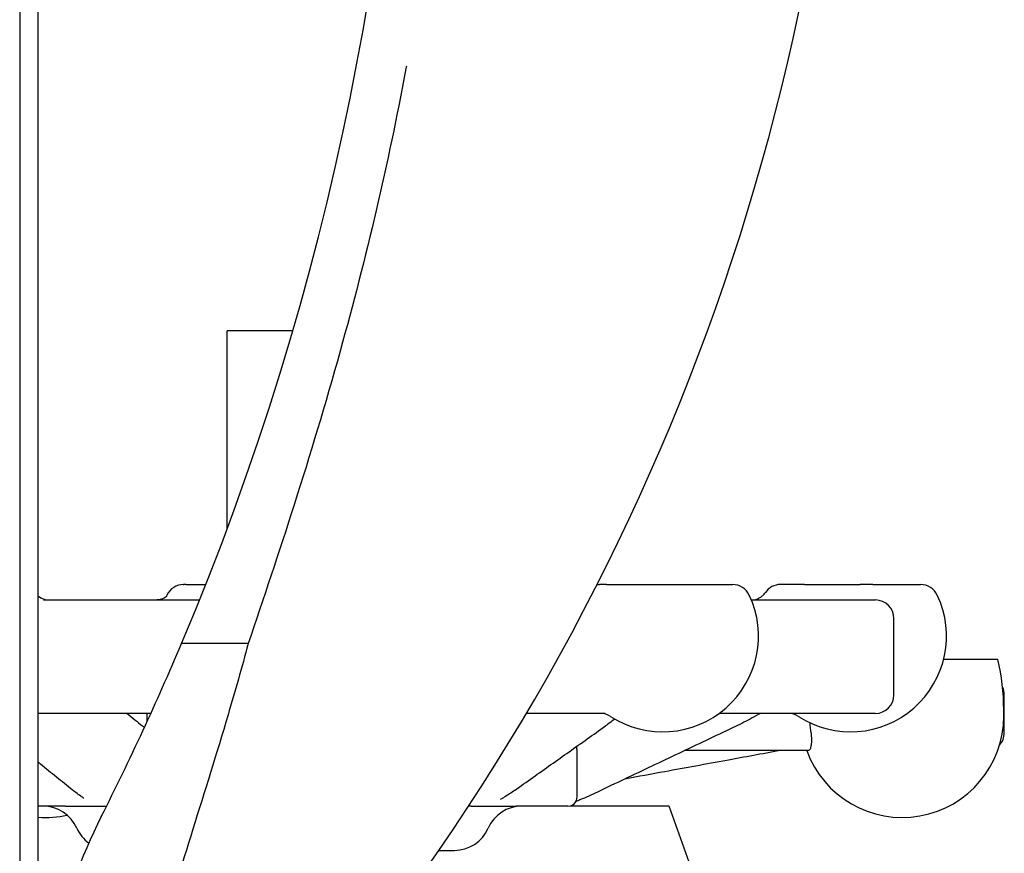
# Model space of a CAD drawing. Header units: inches. Extents: x 36 to 1719, y -84 to 1122.
# Tile 388 of 571: x 1051.22 to 1054.56, y 380.76 to 383.59. Entities that reach past the tile are written whole.
import ezdxf

# ---------------------------------------------------------------- set-up
doc = ezdxf.new("R2010")
doc.units = ezdxf.units.IN
doc.header["$LTSCALE"] = 48
doc.header["$MEASUREMENT"] = 0
doc.layers.add('Visible (ANSI)', color=7, linetype='Continuous', lineweight=30)

msp = doc.modelspace()

# ---------------------------------------------------------------- linework, layer by layer
at = {"layer": 'Visible (ANSI)'}
for p, q in [((1051.2221, 385.23377), (1051.2221, 377.23377)), ((1051.2846, 377.29627), (1051.2846, 385.23377)), ((1051.92653, 381.8624), (1051.92653, 382.53377)), ((1052.14919, 382.53377), (1051.92653, 382.53377)), ((1051.77819, 381.67277), (1051.77908, 381.67277)), ((1051.78583, 381.67277), (1051.77908, 381.67277)), ((1051.78583, 381.67277), (1051.85354, 381.67277)), ((1053.18197, 381.67277), (1053.1895, 381.67277)), ((1053.21418, 381.67277), (1053.1895, 381.67277)), ((1053.21418, 381.67277), (1053.64193, 381.67277)), ((1053.88632, 381.67277), (1053.80449, 381.67277)), ((1053.88632, 381.67277), (1054.07435, 381.67277)), ((1054.11822, 381.67277), (1054.07435, 381.67277)), ((1054.11822, 381.67277), (1054.28002, 381.67277)), ((1051.30267, 381.62027), (1051.83251, 381.62027)), ((1053.70579, 381.62027), (1054.12653, 381.62027)), ((1054.18903, 381.29777), (1054.18903, 381.55777)), ((1051.99766, 381.47236), (1051.77135, 381.47236)), ((1054.54247, 381.41877), (1054.3581, 381.41877)), ((1054.56403, 381.16877), (1054.56403, 381.29877)), ((1054.56214, 381.22646), (1054.56214, 381.24791)), ((1051.66723, 381.23527), (1051.2846, 381.23527)), ((1051.65525, 381.22646), (1051.65525, 381.23527)), ((1053.20934, 381.23527), (1052.94195, 381.23527)), ((1054.12653, 381.23527), (1053.59638, 381.23527)), ((1053.11403, 380.95152), (1053.11403, 381.10777)), ((1053.89927, 381.10877), (1053.47891, 381.10877)), ((1051.37757, 380.92027), (1051.2846, 380.92027)), ((1051.37757, 380.92027), (1051.51687, 380.92027)), ((1052.75414, 380.92027), (1052.74573, 380.92027)), ((1052.75414, 380.92027), (1052.90725, 380.92027)), ((1053.08278, 380.92027), (1052.90725, 380.92027)), ((1053.09062, 380.92127), (1053.4251, 380.92127)), ((1053.4251, 380.92127), (1053.5383, 380.6077)), ((1052.64475, 380.77027), (1052.69735, 380.77027))]:
    msp.add_line(p, q, dxfattribs=at)
for centre, radius, start, end in [((1042.8846, 385.23377), 9.65, 337.058941, 22.941059), ((1046.1721, 385.23377), 7.8625, 315.882405, 356.353929), ((1051.77819, 381.61027), 0.0625, 90, 154.62307), ((1053.64193, 381.61027), 0.0625, 25.37693, 90), ((1053.80449, 381.61027), 0.0625, 90, 145.53271), ((1054.28002, 381.61027), 0.0625, 25.37693, 90), ((1051.32341, 381.68277), 0.0625, 231.61576, 270), ((1052.01537, 381.49777), 0.325, 154.62307, 155.79167), ((1053.40476, 381.49777), 0.325, 237.00411, 25.37693), ((1054.04285, 381.49777), 0.325, 237.00411, 25.37693), ((1054.12653, 381.55777), 0.0625, 0, 90), ((1042.8846, 385.23377), 9.65, 333.215004, 337.058941), ((1053.81038, 381.24791), 0.75176, 0, 13.13678), ((1054.50403, 381.29877), 0.06, 0, 25.38475), ((1054.12653, 381.29777), 0.0625, 270, 0), ((1051.31058, 381.22646), 0.34467, 356.92952, 0), ((1053.19374, 381.17277), 0.0625, 57.00411, 90), ((1053.83182, 381.17277), 0.0625, 57.00411, 90), ((1054.21747, 381.22646), 0.34467, 199.96556, 0), ((1054.50403, 381.16877), 0.06, 316.64992, 0), ((1053.05153, 381.10777), 0.0625, 0, 14.0542), ((1053.08278, 380.95152), 0.03125, 270, 0), ((1051.30153, 380.79527), 0.125, 23.57818, 90), ((1052.92653, 380.79527), 0.125, 90, 156.42182), ((1051.31058, 381.22646), 0.34467, 265.67737, 282.22132), ((1053.2846, 379.98377), 2, 153.215, 180), ((1051.53065, 380.89527), 0.125, 203.57818, 233.551), ((1052.6974, 380.89527), 0.125, 270, 336.42182)]:
    msp.add_arc(centre, radius, start, end, dxfattribs=at)
for points, knots in [([(1052.5346, 383.43273), (1052.5341, 383.42998), (1052.53359, 383.42724), (1052.47297, 383.10044), (1052.39842, 382.78416), (1052.20907, 382.10308), (1052.10063, 381.77487), (1051.99766, 381.47236)], [-0.0212857, -0.0212857, -0.0212857, -0.0212857, 0, 0, 2.5114039, 2.5114039, 5.3635945, 5.3635945, 5.3635945, 5.3635945]), ([(1051.7213, 381.63339), (1051.7213, 381.63339), (1051.72127, 381.63336), (1051.72098, 381.63302), (1051.7203, 381.63221), (1051.71738, 381.62969), (1051.71534, 381.6281), (1051.709, 381.6246), (1051.70459, 381.62266), (1051.69559, 381.62072), (1051.69185, 381.62027), (1051.6879, 381.62027)], [0.37061715, 0.37061715, 0.37061715, 0.37061715, 0.38053875, 0.38053875, 0.41838117, 0.41838117, 0.45127037, 0.45127037, 0.48467449, 0.48467449, 0.50415338, 0.50415338, 0.50415338, 0.50415338]), ([(1053.70579, 381.62027), (1053.70846, 381.6203), (1053.71131, 381.62052), (1053.7175, 381.62152), (1053.72086, 381.62235), (1053.72774, 381.62479), (1053.73125, 381.62641), (1053.73812, 381.63052), (1053.74147, 381.63301), (1053.74767, 381.63879), (1053.75052, 381.64208), (1053.75296, 381.64564)], [0.00121001, 0.00121001, 0.00121001, 0.00121001, 0.02073024, 0.02073024, 0.04146048, 0.04146048, 0.06219072, 0.06219072, 0.08292096, 0.08292096, 0.1036512, 0.1036512, 0.1036512, 0.1036512]), ([(1051.99766, 381.47236), (1051.97601, 381.39126), (1051.95299, 381.31051), (1051.85146, 380.96757), (1051.76694, 380.71403), (1051.61402, 380.18204), (1051.54818, 379.89886), (1051.53646, 379.6211)], [17.2484823, 17.2484823, 17.2484823, 17.2484823, 17.8546317, 17.8546317, 19.8303619, 19.8303619, 22.1107774, 22.1107774, 22.1107774, 22.1107774]), ([(1053.13255, 381.23526), (1053.13255, 381.23526), (1053.13255, 381.23526), (1053.13252, 381.23526), (1053.1321, 381.23526), (1053.1309, 381.23527), (1053.12991, 381.23527), (1053.12857, 381.23527), (1053.12821, 381.23527), (1053.1276, 381.23527), (1053.12734, 381.23527), (1053.12705, 381.23527), (1053.127, 381.23527), (1053.12694, 381.23527), (1053.12692, 381.23527), (1053.12689, 381.23527), (1053.12689, 381.23527), (1053.12688, 381.23527), (1053.12688, 381.23527), (1053.12688, 381.23527)], [0.523555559, 0.523555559, 0.523555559, 0.523555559, 0.523820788, 0.523820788, 0.531688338, 0.531688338, 0.546988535, 0.546988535, 0.552540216, 0.552540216, 0.556705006, 0.556705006, 0.557659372, 0.557659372, 0.558136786, 0.558136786, 0.558375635, 0.558375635, 0.558490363, 0.558490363, 0.558490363, 0.558490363]), ([(1053.24193, 381.2165), (1053.24069, 381.2155), (1053.23945, 381.21451), (1053.23169, 381.20829), (1053.22505, 381.20312), (1053.21551, 381.19628), (1053.21273, 381.19434), (1053.21024, 381.19257)], [0.3765245, 0.3765245, 0.3765245, 0.3765245, 0.39222497, 0.39222497, 0.47524145, 0.47524145, 0.51035557, 0.51035557, 0.51035557, 0.51035557]), ([(1053.73816, 381.23514), (1053.73816, 381.23514), (1053.73808, 381.23512), (1053.73747, 381.23497), (1053.73694, 381.23483), (1053.73531, 381.23425), (1053.7346, 381.23398), (1053.73335, 381.23346), (1053.7329, 381.23327), (1053.73189, 381.23281), (1053.73132, 381.23255), (1053.72032, 381.22725), (1053.71034, 381.22084), (1053.68323, 381.20607), (1053.66371, 381.19656), (1053.64377, 381.18708)], [0.13720232, 0.13720232, 0.13720232, 0.13720232, 0.15541903, 0.15541903, 0.17333311, 0.17333311, 0.18223969, 0.18223969, 0.18662495, 0.18662495, 0.1917404, 0.1917404, 0.2840016, 0.2840016, 0.46190776, 0.46190776, 0.46190776, 0.46190776]), ([(1053.75771, 381.23527), (1053.75387, 381.23527), (1053.75004, 381.23527), (1053.74492, 381.23523), (1053.74362, 381.23521), (1053.7416, 381.23518), (1053.74109, 381.23517), (1053.74026, 381.23515), (1053.73996, 381.23514), (1053.73953, 381.23513), (1053.73938, 381.23512), (1053.73911, 381.23511), (1053.73897, 381.23511), (1053.73873, 381.2351), (1053.73862, 381.23509), (1053.73843, 381.23509), (1053.73834, 381.23508), (1053.73811, 381.23507), (1053.738, 381.23507), (1053.73787, 381.23506), (1053.73785, 381.23506), (1053.73783, 381.23506)], [0, 0, 0, 0, 0.043450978, 0.043450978, 0.057713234, 0.057713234, 0.062143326, 0.062143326, 0.064369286, 0.064369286, 0.065470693, 0.065470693, 0.066572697, 0.066572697, 0.06767117, 0.06767117, 0.068766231, 0.068766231, 0.070959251, 0.070959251, 0.071558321, 0.071558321, 0.071558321, 0.071558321]), ([(1052.90179, 380.97378), (1052.92236, 380.98835), (1052.94293, 381.00293), (1052.98406, 381.03208), (1053.00463, 381.04667), (1053.04575, 381.07584), (1053.06632, 381.09042), (1053.10744, 381.1196), (1053.128, 381.1342), (1053.16912, 381.16338), (1053.18968, 381.17798), (1053.21024, 381.19257)], [0.9209333, 0.9209333, 0.9209333, 0.9209333, 1.1948266, 1.1948266, 1.46872, 1.46872, 1.7426133, 1.7426133, 2.0165067, 2.0165067, 2.2904001, 2.2904001, 2.2904001, 2.2904001]), ([(1053.64377, 381.18708), (1053.61305, 381.17249), (1053.58233, 381.15789), (1053.52088, 381.12871), (1053.49016, 381.11412), (1053.42871, 381.08494), (1053.39798, 381.07035), (1053.33653, 381.04118), (1053.3058, 381.0266), (1053.24434, 380.99745), (1053.21361, 380.98287), (1053.18287, 380.9683)], [0.9601047, 0.9601047, 0.9601047, 0.9601047, 1.233998, 1.233998, 1.5078914, 1.5078914, 1.7817848, 1.7817848, 2.0556781, 2.0556781, 2.3295715, 2.3295715, 2.3295715, 2.3295715]), ([(1053.90799, 381.16877), (1053.90888, 381.16174), (1053.9094, 381.15367), (1053.90954, 381.14041), (1053.90906, 381.13307), (1053.90753, 381.12219), (1053.90612, 381.11697), (1053.9032, 381.11071), (1053.90112, 381.10877), (1053.89927, 381.10877)], [0, 0, 0, 0, 0.05448075, 0.05448075, 0.11632304, 0.11632304, 0.18585895, 0.18585895, 0.26131922, 0.26131922, 0.26131922, 0.26131922]), ([(1053.80217, 381.10877), (1053.74222, 381.09778), (1053.68226, 381.08679), (1053.55199, 381.06292), (1053.48166, 381.05003), (1053.36611, 381.02887), (1053.32089, 381.02059), (1053.27567, 381.01231)], [0.7256115, 0.7256115, 0.7256115, 0.7256115, 1.2964711, 1.2964711, 1.9660601, 1.9660601, 2.3966425, 2.3966425, 2.3966425, 2.3966425]), ([(1051.2846, 381.07016), (1051.28728, 381.06799), (1051.28997, 381.06582), (1051.31067, 381.04906), (1051.32869, 381.03448), (1051.36474, 381.00532), (1051.38276, 380.99075), (1051.40079, 380.97617)], [1.57180332, 1.57180332, 1.57180332, 1.57180332, 1.61255708, 1.61255708, 1.88645044, 1.88645044, 2.16034379, 2.16034379, 2.16034379, 2.16034379]), ([(1051.43941, 380.9475), (1051.43941, 380.9475), (1051.43922, 380.94763), (1051.43811, 380.9484), (1051.43652, 380.94947), (1051.4332, 380.95173), (1051.43138, 380.95297), (1051.42397, 380.95811), (1051.418, 380.96246), (1051.40818, 380.97013), (1051.40426, 380.97336), (1051.40079, 380.97617)], [0.30762802, 0.30762802, 0.30762802, 0.30762802, 0.31790471, 0.31790471, 0.34412852, 0.34412852, 0.36982508, 0.36982508, 0.44687839, 0.44687839, 0.50346901, 0.50346901, 0.50346901, 0.50346901]), ([(1052.90179, 380.97378), (1052.89129, 380.96634), (1052.87855, 380.95759), (1052.86332, 380.94846), (1052.86014, 380.9466), (1052.85608, 380.94426), (1052.85482, 380.94354), (1052.85376, 380.94292), (1052.85355, 380.9428), (1052.8535, 380.94277), (1052.8535, 380.94277), (1052.8535, 380.94277)], [0, 0, 0, 0, 0.14537164, 0.14537164, 0.18354409, 0.18354409, 0.20275655, 0.20275655, 0.21187734, 0.21187734, 0.21325059, 0.21325059, 0.21325059, 0.21325059]), ([(1053.18287, 380.9683), (1053.1639, 380.95931), (1053.14401, 380.95008), (1053.11897, 380.93942), (1053.1143, 380.93747), (1053.10966, 380.93559)], [0, 0, 0, 0, 0.16911161, 0.16911161, 0.20747052, 0.20747052, 0.20747052, 0.20747052])]:
    msp.add_open_spline(points, degree=3, knots=knots, dxfattribs=at)
for points in [[(1051.58637, 381.23527), (1051.60393, 381.22107), (1051.62149, 381.20686), (1051.63905, 381.19266)], [(1051.63905, 381.19266), (1051.64073, 381.1913), (1051.643, 381.18951), (1051.64535, 381.18757)], [(1053.90799, 381.16877), (1053.90655, 381.18031), (1053.90555, 381.19191), (1053.90497, 381.20347)]]:
    msp.add_open_spline(points, degree=3, dxfattribs=at)

doc.saveas('drawing.dxf')
